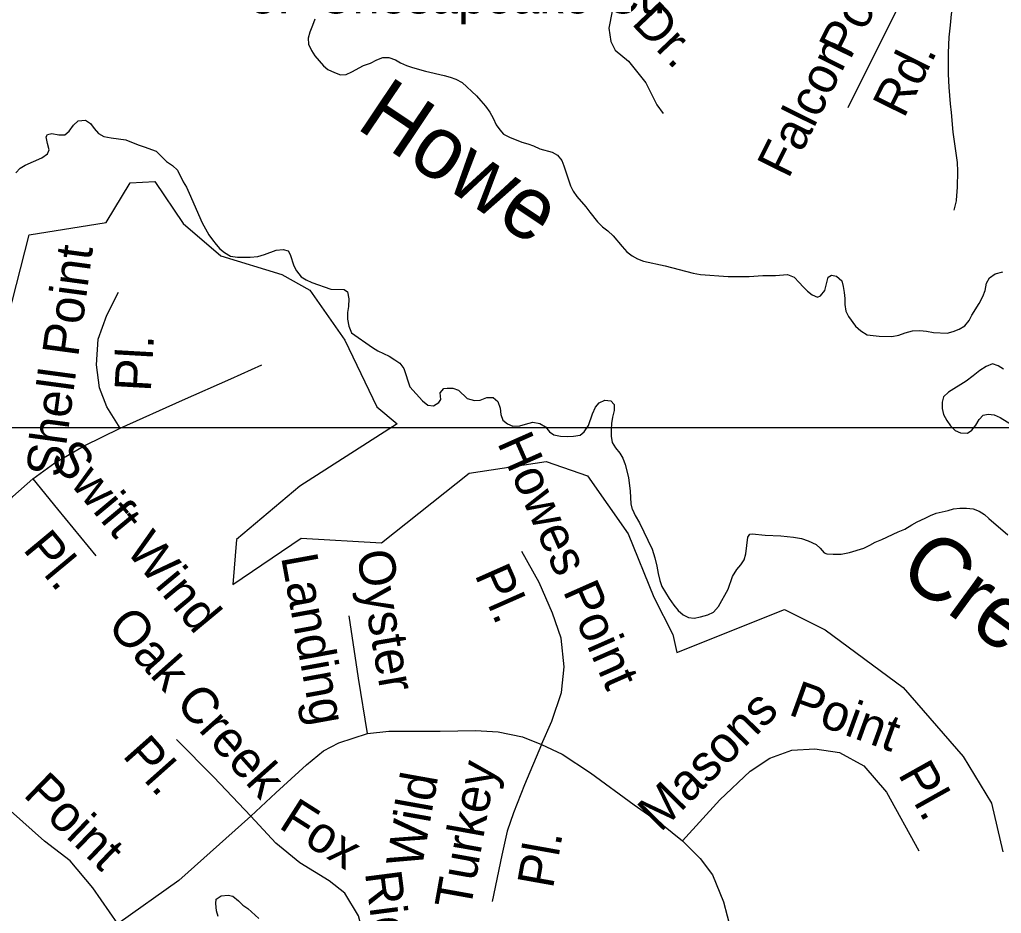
# Model space of a CAD drawing. Extents: x 2290055 to 2389491, y 66597 to 237875.
# Drawn here: x 2362080 to 2364643, y 184294 to 186629 of the extents above; entities that cross this region are included whole.
import ezdxf

# ---------------------------------------------------------------- set-up
doc = ezdxf.new("R2010")
doc.units = 0
for name, color, linetype in [('Exist Boundary Political City Limit New', 7, 'Continuous'), ('Exist Hydrographic Pond Under 1500 Sq Ft', 7, 'Continuous'), ('Exist Hydrographic River Shore', 7, 'Continuous'), ('Exist Hydrographic River Shore Label', 7, 'Continuous'), ('Exist Road Non-System Type 51', 7, 'Continuous'), ('Exist Road Non-System Type 51 Label', 7, 'Continuous'), ('Map Preparation Boundary City Limit Buffer Line', 7, 'Continuous'), ('Map Preparation Inset Cut Line', 7, 'Continuous')]:
    doc.layers.add(name, color=color, linetype=linetype)

msp = doc.modelspace()

# ---------------------------------------------------------------- linework, layer by layer
at = {"layer": 'Exist Boundary Political City Limit New'}
msp.add_lwpolyline([(2362049.2, 185847.7), (2362105.5, 186066.5), (2362306.2, 186099), (2362368.5, 186202.5), (2362433.5, 186205.5), (2362507.2, 186096.1), (2362605.8, 186011.5), (2362764.5, 185962.6), (2362838.2, 185921.7), (2362929.5, 185791.7), (2363012.5, 185617.1), (2363065.8, 185572.8), (2362811.8, 185410.2), (2362646.2, 185271.2), (2362637.2, 185153), (2362814.8, 185274.2), (2363024.5, 185262.3), (2363253.2, 185443.7), (2363454.8, 185474.2), (2363562.2, 185436.8), (2363668.8, 185286), (2363735.8, 185120.1), (2363784.8, 185022.4), (2363795.8, 184975.6), (2364076.5, 185087.9), (2364182.8, 185034.7), (2364386.8, 184883.9), (2364543.2, 184703.6), (2364617.2, 184582.3), (2364646.8, 184455.2)], dxfattribs=at)
at = {"layer": 'Exist Hydrographic Pond Under 1500 Sq Ft'}
msp.add_lwpolyline([(2362598.2, 184285.7), (2362593.9, 184301.3), (2362592.7, 184320.2), (2362593.2, 184331.1), (2362606.4, 184340.4), (2362624.7, 184341.9), (2362636.7, 184338.9), (2362651.2, 184327.4), (2362663.2, 184316.1), (2362676.2, 184307.1), (2362704.7, 184280.8)], dxfattribs=at)
at = {"layer": 'Exist Hydrographic River Shore'}
for points in [[(2362850.5, 186630), (2362845, 186613.1), (2362837.5, 186596.2), (2362833.5, 186580.4), (2362834.7, 186564.7), (2362842, 186547.8), (2362851.2, 186534.3), (2362873.2, 186508.3), (2362885, 186498.8), (2362902, 186490.7), (2362918.2, 186484.3), (2362932.5, 186485.2), (2362947, 186491.9), (2362977.7, 186508.7), (2362996.2, 186515.3), (2363012.5, 186523.6), (2363028, 186529.8), (2363044, 186529.6), (2363061.2, 186523.7), (2363074.5, 186516.1), (2363090, 186508.9), (2363106, 186503.4), (2363139.7, 186494), (2363188, 186483.1), (2363203.7, 186478.6), (2363218.7, 186473), (2363235.5, 186464.8), (2363273, 186429.2), (2363284.2, 186416.7), (2363296.2, 186402.3), (2363307.2, 186387.1), (2363316.5, 186371.4), (2363324.5, 186353.9), (2363333.5, 186340.7), (2363343, 186329.1), (2363359, 186321.3), (2363391.5, 186309), (2363407, 186304.5), (2363421.5, 186298.8), (2363437.7, 186291.3), (2363470.5, 186282.5), (2363484.2, 186274.5), (2363495.5, 186261), (2363501, 186247), (2363517.7, 186194.4), (2363525.2, 186180.3), (2363534.7, 186167.1), (2363558.5, 186139.8), (2363568.7, 186125.7), (2363589, 186100.9), (2363601.7, 186087.8), (2363615.7, 186076.8), (2363629.5, 186063.9), (2363653, 186035.7), (2363665.5, 186022.3), (2363679.2, 186011.5), (2363693, 186003.8), (2363708.5, 185997.6), (2363765.5, 185985.6), (2363838.5, 185966.3), (2363857, 185962.9), (2363930, 185957.7), (2363965.5, 185957.3), (2363984.2, 185957.6), (2364020.5, 185960.6), (2364053.2, 185960.5), (2364084.5, 185962.7), (2364101.5, 185955.8), (2364115, 185942.3), (2364125, 185931), (2364136.7, 185919.7), (2364149, 185909.7), (2364162.7, 185903.8), (2364170.7, 185907), (2364181.5, 185921.3), (2364191, 185955.7), (2364199.5, 185961), (2364212.5, 185958.2), (2364226, 185946.1), (2364230.2, 185931.2), (2364232.7, 185915.7), (2364233.7, 185900.6), (2364233.7, 185884.3)], [(2362070.5, 186228.1), (2362081.7, 186240.4), (2362095.2, 186248.6), (2362138.2, 186267.3), (2362153.2, 186277.8), (2362157.7, 186288.8), (2362153, 186305.4), (2362149.7, 186322.3), (2362153.2, 186328.2), (2362164.5, 186330.9), (2362183, 186327.5), (2362198.5, 186327.9), (2362209.7, 186337.4), (2362221, 186353.4), (2362233.2, 186364.4), (2362252, 186366), (2362265, 186357.5), (2362275, 186344.4), (2362286.5, 186331.2), (2362299.7, 186323.2), (2362319, 186319.7), (2362357.5, 186314.6)], [(2362357.5, 186314.6), (2362389.7, 186301.4), (2362405, 186296.7), (2362436.5, 186285.3), (2362463.7, 186258.3), (2362479, 186247.9), (2362492.5, 186235.2), (2362507.2, 186205.2), (2362516, 186190.7), (2362523, 186175.7), (2362556.5, 186097.6), (2362574.5, 186066.6), (2362583.5, 186053.2), (2362593, 186041.2), (2362603, 186029.9), (2362614.7, 186020.4), (2362630.5, 186011.2), (2362649.2, 186008), (2362682, 186007.8), (2362701.7, 186010.2), (2362719.7, 186015), (2362750, 186026.4), (2362768, 186028.6), (2362781.2, 186024.5), (2362786.2, 186015.5), (2362795.7, 185985.9), (2362803, 185972.3), (2362815.2, 185956.5), (2362828.5, 185948.9), (2362843, 185941.8), (2362892.7, 185925), (2362927, 185923.8), (2362936.2, 185917.9), (2362939.5, 185899.7), (2362938.7, 185879.8), (2362936.5, 185864), (2362936.2, 185846.2), (2362939.7, 185828.1), (2362946.2, 185810.2), (2363001.2, 185772.6), (2363015.5, 185764), (2363044.5, 185749.5), (2363060, 185740.2), (2363073, 185731.2), (2363083.5, 185717.6), (2363098.5, 185669.4), (2363131.5, 185632.8), (2363145.5, 185621.8), (2363160.7, 185620), (2363174.7, 185629), (2363180, 185636.5), (2363178, 185654.3), (2363187.2, 185665), (2363196, 185666.3), (2363211.2, 185665.8), (2363226, 185660.7), (2363248.5, 185638.9), (2363267.7, 185633.9), (2363282, 185634.7), (2363300, 185641.6), (2363316.7, 185641.8), (2363328.5, 185630.9), (2363334.7, 185614.2), (2363336, 185597), (2363341.5, 185582.6), (2363353.5, 185573.1), (2363367.5, 185567.2), (2363386, 185567.4), (2363401, 185572.4), (2363420, 185577.1), (2363438.5, 185573.5), (2363453.2, 185565), (2363463.2, 185551.6), (2363475, 185543.9), (2363492, 185540.8), (2363510.5, 185540), (2363526, 185541.1), (2363543, 185543.4), (2363553.7, 185551.8), (2363564.7, 185568.8), (2363575.5, 185599), (2363583, 185616.4), (2363593, 185627.7), (2363607.5, 185634.3), (2363623.7, 185633.4), (2363632, 185623.6), (2363632.2, 185608), (2363628, 185590.6), (2363625.5, 185573.7), (2363624.5, 185558.5), (2363624, 185540.3), (2363627, 185523.9), (2363635.5, 185510.5), (2363647, 185496.3), (2363655, 185483.1), (2363661, 185466.7), (2363669.5, 185432.6), (2363673.5, 185397), (2363676, 185364.3)], [(2364233.7, 185884.3), (2364236.7, 185867.1), (2364243.7, 185852.9), (2364262, 185828.1), (2364276, 185815.6), (2364292.7, 185805.8), (2364308, 185803.2), (2364323.5, 185801.9), (2364357, 185800.9), (2364374.7, 185804.6), (2364392, 185810.9), (2364411, 185815.8), (2364429.7, 185816.5), (2364447.7, 185814.7), (2364465.7, 185811.7), (2364501, 185809.6), (2364517, 185814.3), (2364532.7, 185820.6), (2364547, 185828.5), (2364558.5, 185843), (2364565.7, 185856.3), (2364584.7, 185887.1), (2364594.5, 185905.9), (2364600, 185921.5), (2364603.5, 185940.6), (2364611.5, 185954.6), (2364626.5, 185964.7), (2364646.2, 185969.7)], [(2364648, 185715.8), (2364634.2, 185724.5), (2364619.2, 185729.5), (2364602.7, 185722.8), (2364586.7, 185712.4), (2364569.5, 185698.3)], [(2364569.5, 185698.3), (2364551.2, 185684.7), (2364504.7, 185656), (2364491.7, 185643.3), (2364488.2, 185629.7), (2364488, 185612.7), (2364491.5, 185597.4), (2364500.2, 185581.5), (2364510.2, 185568), (2364522.5, 185555.8), (2364536.2, 185549.1), (2364554.2, 185548.3), (2364566, 185556.5), (2364576.2, 185569.6), (2364585, 185583.8), (2364595.5, 185595.2), (2364608.5, 185598.2), (2364623.5, 185596.8), (2364639.2, 185589.6), (2364669.5, 185571.5)], [(2363676, 185364.3), (2363678.7, 185349.2), (2363679.5, 185349.3), (2363686.7, 185333.9), (2363698.5, 185314.5), (2363731, 185245.3), (2363738, 185223.1), (2363743.7, 185200.9), (2363746.5, 185182.1), (2363751.2, 185163.6), (2363756.7, 185148.3), (2363775.7, 185116.7), (2363787.7, 185099.1), (2363799, 185085.4), (2363812, 185074.2), (2363825.7, 185066.9), (2363841.2, 185065.4), (2363857.7, 185068.8), (2363876.5, 185074), (2363891.5, 185080.7), (2363904, 185096.2), (2363929.5, 185141.5), (2363941, 185174.1), (2363952, 185192.6), (2363962.7, 185204.2), (2363971.2, 185217.6), (2363975.5, 185233.2), (2363981, 185277.3), (2363986, 185284.7), (2363992.7, 185285.8), (2364026.5, 185281.9), (2364067.2, 185280.4), (2364100.2, 185276.6), (2364120.7, 185273.2), (2364138, 185267.2), (2364159.2, 185258.1), (2364169.7, 185248.4), (2364180, 185235.8), (2364187.5, 185233.7), (2364203.7, 185232.1), (2364224.7, 185232.3), (2364246, 185237.2), (2364283.5, 185248.4), (2364299.5, 185255.8), (2364313.2, 185263.8), (2364331, 185270.6), (2364373.7, 185290.7), (2364391, 185297.7), (2364409, 185309.5), (2364423, 185316.9), (2364444, 185326.2), (2364457.7, 185333.5), (2364472.2, 185339.6), (2364503.7, 185346.3), (2364518, 185350.6)], [(2364518, 185350.6), (2364534.5, 185352.6), (2364552, 185352.7), (2364568.7, 185350.7), (2364584.5, 185344.7), (2364598.7, 185336.2), (2364610.2, 185325.4), (2364659.2, 185283)]]:
    msp.add_lwpolyline(points, dxfattribs=at)
at = {"layer": 'Exist Road Non-System Type 51'}
msp.add_line((2364480.1, 186876.5), (2364242, 186398.4), dxfattribs=at)
for points in [[(2363475.5, 187170.4), (2363578, 187073.5), (2363629.3, 186988), (2363686.3, 186885.3), (2363674.9, 186765.6), (2363635, 186691.5), (2363617.9, 186606), (2363623.6, 186571.8), (2363635, 186549), (2363669.2, 186520.5), (2363714.8, 186463.5), (2363743.2, 186406.5), (2363760.3, 186383.6)], [(2364548.4, 186831), (2364514.8, 186662.8), (2364511.6, 186642.6), (2364508.7, 186614.5), (2364506, 186582.4), (2364503.6, 186542.3), (2364504, 186532.3), (2364503.8, 186486.3), (2364505.2, 186452.3), (2364508.9, 186408.4), (2364511.8, 186386.5), (2364515.8, 186334.7), (2364518.5, 186316.8), (2364527, 186255.1), (2364527.9, 186233.1), (2364527.5, 186191.1), (2364524.9, 186157), (2364525, 186155), (2364518.3, 186130.9)], [(2362343.1, 185561.6), (2362308, 185617.4), (2362288.9, 185666.8), (2362280.9, 185727.4), (2362285.7, 185794.3), (2362308, 185856.5), (2362338.3, 185917)], [(2362343.1, 185561.6), (2362505.6, 185634.9), (2362631.4, 185690.7), (2362712.7, 185727.4)], [(2362115.2, 185429.3), (2362172.6, 185470.7), (2362249.1, 185515.4), (2362343.1, 185561.6)], [(2361914.5, 185129.6), (2361933.6, 185190.2), (2361959.1, 185249.2), (2362002.1, 185312.9), (2362062.6, 185383.1), (2362115.2, 185429.3)], [(2362115.2, 185429.3), (2362179, 185349.6), (2362279.3, 185228.4)], [(2363442.4, 184735.1), (2363469.5, 184796.5), (2363495, 184871.4), (2363501.4, 184938.3), (2363493.4, 185013.3), (2363471.1, 185078.6), (2363436, 185158.3), (2363391.4, 185239.6)], [(2362988.3, 184763.8), (2362964.4, 184908.9), (2362940.5, 185071.4)], [(2362988.3, 184763.8), (2363044.1, 184770.2), (2363177.9, 184770.2), (2363270.3, 184771.8), (2363329.3, 184768.6), (2363393, 184755.8), (2363442.4, 184735.1)], [(2362336.7, 184267.3), (2362271.4, 184361.3), (2362212.4, 184431.5), (2362145.5, 184482.5), (2362056.3, 184562.2), (2361998.9, 184627.5), (2361957.5, 184694.5), (2361930.4, 184756.6)], [(2362684, 184547.8), (2362586.8, 184649.8), (2362489.6, 184748.7)], [(2362684, 184547.8), (2362749.3, 184609.2), (2362829, 184682.5), (2362873.6, 184719.2), (2362913.4, 184739.9), (2362988.3, 184763.8)], [(2363442.4, 184735.1), (2363397.8, 184629.9), (2363369.1, 184556.6), (2363353.2, 184508.8), (2363338.8, 184446.6), (2363313.4, 184325.5)], [(2363442.4, 184735.1), (2363496.6, 184710.4), (2363569.9, 184661), (2363684.6, 184578.1), (2363756.3, 184527.1), (2363810.4, 184484.1)], [(2363810.4, 184484.1), (2363907.6, 184590.9), (2363987.3, 184665.8), (2364038.3, 184700), (2364095.6, 184720.8), (2364156.2, 184724), (2364219.9, 184714.4), (2364283.6, 184679.3), (2364342.6, 184610.8), (2364427, 184457.8)], [(2362684, 184547.8), (2362496, 184380.4), (2362336.7, 184267.3)], [(2362980.4, 184052.1), (2362993.1, 184107.9), (2362988.3, 184200.3), (2362964.4, 184288), (2362929.4, 184347), (2362888, 184378.9), (2362811.5, 184426.7), (2362749.3, 184477.7), (2362684, 184547.8)], [(2363810.4, 184484.1), (2363856.6, 184437.8), (2363888.5, 184394.8), (2363917.2, 184324.7), (2363945.9, 184214.7), (2363965, 184099.9), (2363980.9, 184001.1), (2363995.3, 183927.8), (2364004.8, 183862.4), (2364009.6, 183781.1), (2364004.8, 183733.3)]]:
    msp.add_lwpolyline(points, dxfattribs=at)
at = {"layer": 'Map Preparation Boundary City Limit Buffer Line'}
msp.add_lwpolyline([(2362049.2, 185847.7), (2362105.5, 186066.5), (2362306.2, 186099), (2362368.5, 186202.5), (2362433.5, 186205.5), (2362507.2, 186096.1), (2362605.8, 186011.5), (2362764.5, 185962.6), (2362838.2, 185921.7), (2362929.5, 185791.7), (2363012.5, 185617.1), (2363065.8, 185572.8), (2362811.8, 185410.2), (2362646.2, 185271.2), (2362637.2, 185153), (2362814.8, 185274.2), (2363024.5, 185262.3), (2363253.2, 185443.7), (2363454.8, 185474.2), (2363562.2, 185436.8), (2363668.8, 185286), (2363735.8, 185120.1), (2363784.8, 185022.4), (2363795.8, 184975.6), (2364076.5, 185087.9), (2364182.8, 185034.7), (2364386.8, 184883.9), (2364543.2, 184703.6), (2364617.2, 184582.3), (2364646.8, 184455.2)], dxfattribs=at)
at = {"layer": 'Map Preparation Inset Cut Line'}
msp.add_lwpolyline([(2352349.2, 185563.7), (2371494.9, 185563.7), (2371494.9, 192135.8), (2352349.2, 192135.8)], close=True, dxfattribs=at)

# ---------------------------------------------------------------- texts
at = {"layer": 'Exist Hydrographic River Shore Label'}
for s, rotation, p in [('Howe', 326.1902, (2362955, 186347.3)), ('Creek', 323.904, (2364367.7, 185175.6))]:
    msp.add_text(s, height=164.04, rotation=rotation, dxfattribs=at).set_placement(p)
at = {"layer": 'Exist Road Non-System Type 51 Label'}
for s, rotation, p in [('Pointe', 63.5192, (2364247.9, 186520.8)), ('Dr.', 313.6027, (2363674.9, 186618.1)), ('Falcon', 63.5192, (2364086.8, 186210.5)), ('Rd.', 63.5192, (2364388.1, 186368.4)), ('Shell Point', 82.3222, (2362190.6, 185430.8)), ('Pl.', 86.73, (2362422.6, 185655.6)), ('Howes Point', 293.8753, (2363325.7, 185523.9)), ('Swift Wind', 309.7125, (2362156.3, 185481)), ('Pl.', 309.7125, (2362086.7, 185244.5)), ('Landing', 280.3021, (2362762.4, 185225.5)), ('Oyster', 279.7105, (2362959.4, 185236.7)), ('Pl.', 293.8753, (2363266.7, 185179.2)), ('Oak Creek', 311.6597, (2362305.7, 185042)), ('Point', 340.1036, (2364084, 184814.4)), ('Masons', 45.2978, (2363752.8, 184504.1)), ('Pl.', 311.6597, (2362346.3, 184705.4)), ('Turkey', 79.85, (2363256.7, 184300.7)), ('Pl.', 299.228, (2364371.5, 184658.1)), ('Point', 315.975, (2362087.1, 184602.2)), ('Wild', 79.85, (2363129.7, 184409.3)), ('Fox', 327.5695, (2362753.5, 184519.4)), ('Pl.', 79.85, (2363472, 184356.8)), ('Ridge', 277.3593, (2362981.5, 184400.7))]:
    msp.add_text(s, height=95, rotation=rotation, dxfattribs=at).set_placement(p)
msp.add_text('5.  Chesapeake Ct.', height=95, dxfattribs=at).set_placement((2362681, 186644.8))

doc.saveas('drawing.dxf')
